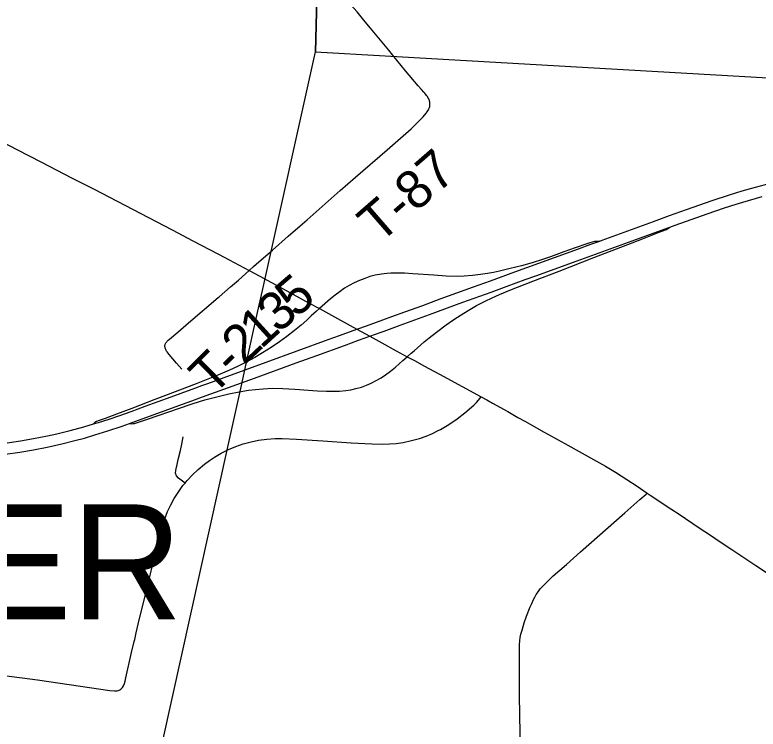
# Model space of a CAD drawing. Extents: x -49 to -8.2, y 9.4 to 23.5.
# Drawn here: x -45.461 to -44.909, y 18.926 to 19.456 of the extents above; entities that cross this region are included whole.
import ezdxf

# ---------------------------------------------------------------- set-up
doc = ezdxf.new("R2010")
doc.units = 0
for name, color, linetype in [('GM_X_County_Road', 7, 'Continuous'), ('GM_X_Interchange_Ramps', 7, 'Continuous'), ('GM_X_Township', 7, 'Continuous'), ('GM_X_Township_Road', 7, 'Continuous'), ('GM_X_Township_Road_Text', 7, 'Continuous'), ('GM_X_Township_Text', 7, 'Continuous'), ('GM_X_US_Route', 7, 'Continuous')]:
    doc.layers.add(name, color=color, linetype=linetype)

msp = doc.modelspace()

# ---------------------------------------------------------------- linework, layer by layer
at = {"layer": 'GM_X_County_Road'}
for points in [[(-45.6348, 19.44679), (-45.61969, 19.43912), (-45.57765, 19.41761), (-45.54903, 19.40262), (-45.48415, 19.36846), (-45.4704, 19.36123), (-45.45991, 19.35581), (-45.44171, 19.34637), (-45.41936, 19.3348), (-45.40304, 19.32645), (-45.34452, 19.29625), (-45.32916, 19.28808), (-45.31065, 19.27835)], [(-45.31065, 19.27835), (-45.30552, 19.27564), (-45.30226, 19.27391)], [(-45.30226, 19.27391), (-45.2873, 19.26595)], [(-45.2873, 19.26595), (-45.27946, 19.26165), (-45.26224, 19.25228), (-45.24276, 19.24167), (-45.23523, 19.23771)], [(-45.23523, 19.23771), (-45.21958, 19.22905), (-45.20742, 19.22242), (-45.19784, 19.2172), (-45.18883, 19.21229), (-45.17823, 19.20649), (-45.16999, 19.20202)], [(-45.16999, 19.20202), (-45.16413, 19.19884), (-45.15772, 19.19535), (-45.14619, 19.18916), (-45.11503, 19.17226)], [(-45.11503, 19.17226), (-45.11096, 19.16994), (-45.10667, 19.1676), (-45.09537, 19.16127), (-45.08781, 19.15699), (-45.08213, 19.15381), (-45.06878, 19.14638)], [(-45.06878, 19.14638), (-45.06504, 19.1443), (-45.05065, 19.13631), (-45.03159, 19.12584), (-45.02269, 19.12075), (-45.01525, 19.11623), (-45.00686, 19.11087), (-44.99932, 19.10594), (-44.99179, 19.10085)], [(-45.08627, 18.92737), (-45.08634, 18.93168), (-45.08662, 18.9556), (-45.08676, 18.98139), (-45.08656, 18.98819), (-45.08648, 18.9913), (-45.08615, 18.99369), (-45.08566, 18.99615), (-45.0848, 18.99912), (-45.08315, 19.00443), (-45.08138, 19.0094), (-45.07868, 19.01634), (-45.0776, 19.019), (-45.07629, 19.0218), (-45.07538, 19.02361), (-45.07431, 19.0255), (-45.07289, 19.02753), (-45.07119, 19.02977), (-45.06964, 19.03162), (-45.06716, 19.03396), (-45.06164, 19.03937), (-45.05186, 19.04792), (-45.0413, 19.05716), (-45.00841, 19.08612), (-44.99724, 19.096), (-44.99269, 19.10006), (-44.99179, 19.10085)], [(-44.99179, 19.10085), (-44.98955, 19.09933), (-44.9743, 19.08918), (-44.96808, 19.08506), (-44.95315, 19.075), (-44.94482, 19.06957), (-44.93838, 19.06524), (-44.92887, 19.0589), (-44.91111, 19.04697), (-44.88256, 19.02802), (-44.87155, 19.02072), (-44.86852, 19.01859), (-44.86516, 19.01637), (-44.86229, 19.01452), (-44.8555, 19.0102), (-44.85151, 19.00782), (-44.84449, 19.00386), (-44.83551, 18.99894), (-44.81885, 18.98992), (-44.81141, 18.9859)], [(-45.09026, 18.85326), (-45.08984, 18.85652), (-45.08916, 18.86111), (-45.08778, 18.86843), (-45.08689, 18.87428), (-45.08644, 18.87831), (-45.0861, 18.88328), (-45.08597, 18.88733), (-45.08598, 18.89074), (-45.08592, 18.90652), (-45.08627, 18.92737)]]:
    msp.add_lwpolyline(points, dxfattribs=at)
at = {"layer": 'GM_X_Interchange_Ramps'}
for points in [[(-45.16999, 19.20202), (-45.16706, 19.20456), (-45.16498, 19.20637), (-45.16248, 19.20854), (-45.15745, 19.21296), (-45.15377, 19.21602), (-45.14838, 19.22022), (-45.14112, 19.22557), (-45.13553, 19.2295), (-45.13008, 19.23309), (-45.12478, 19.23635), (-45.11857, 19.2399), (-45.11224, 19.24323), (-45.10693, 19.24581), (-45.10155, 19.24824), (-45.09378, 19.25144), (-45.07665, 19.258), (-45.05719, 19.26545), (-45.03141, 19.2755), (-45.00633, 19.28527), (-44.99542, 19.28954), (-44.98284, 19.29446), (-44.97753, 19.29649), (-44.97671, 19.29692), (-44.9751, 19.2981)], [(-45.02711, 19.28783), (-45.02953, 19.28761), (-45.03087, 19.28749), (-45.03258, 19.28712), (-45.03441, 19.28658), (-45.03676, 19.28576), (-45.04531, 19.2829), (-45.05382, 19.2798), (-45.06369, 19.27616), (-45.06956, 19.27413), (-45.07728, 19.27174), (-45.08506, 19.26956), (-45.0935, 19.26744), (-45.1015, 19.26551), (-45.10607, 19.26454), (-45.11053, 19.26374), (-45.11554, 19.26295), (-45.12158, 19.26228), (-45.12781, 19.26179), (-45.13281, 19.26161), (-45.14118, 19.26184), (-45.15017, 19.26239), (-45.16598, 19.26358), (-45.17218, 19.26393), (-45.17715, 19.26408), (-45.18213, 19.264), (-45.18523, 19.2638), (-45.18924, 19.26334), (-45.19381, 19.26243), (-45.19771, 19.2614), (-45.20155, 19.26014), (-45.2056, 19.25855), (-45.20956, 19.25673), (-45.21313, 19.25484), (-45.21659, 19.25277), (-45.21994, 19.2505), (-45.22364, 19.24767), (-45.22695, 19.24485), (-45.23523, 19.23771)], [(-45.23523, 19.23771), (-45.2373, 19.23591), (-45.24126, 19.23246), (-45.24459, 19.22921), (-45.24876, 19.22549), (-45.25378, 19.22134), (-45.25944, 19.21699), (-45.26497, 19.21298), (-45.27113, 19.2088), (-45.27743, 19.20481), (-45.28332, 19.20136), (-45.28961, 19.19797), (-45.296, 19.19478), (-45.30192, 19.19205), (-45.31076, 19.18825), (-45.32058, 19.18436), (-45.32689, 19.18193), (-45.34955, 19.17319), (-45.35737, 19.17017), (-45.3745, 19.16355), (-45.38586, 19.15928), (-45.39434, 19.15623), (-45.39947, 19.15445), (-45.40087, 19.15385), (-45.40197, 19.1533), (-45.40258, 19.15281), (-45.40302, 19.15214)], [(-45.37622, 19.15245), (-45.37468, 19.15227), (-45.37364, 19.15234), (-45.37255, 19.15255), (-45.36365, 19.15536), (-45.35424, 19.15858), (-45.33988, 19.16367), (-45.3305, 19.1668), (-45.32897, 19.16731), (-45.32034, 19.16992), (-45.31133, 19.17232), (-45.30255, 19.17437), (-45.29493, 19.17591), (-45.28788, 19.17708), (-45.28263, 19.17774), (-45.27706, 19.17826), (-45.27023, 19.17858), (-45.26246, 19.17853), (-45.25347, 19.178), (-45.23673, 19.17668), (-45.22989, 19.17636), (-45.22492, 19.17633), (-45.22026, 19.17651), (-45.21562, 19.17695), (-45.21194, 19.17753), (-45.20829, 19.1783), (-45.2041, 19.17947), (-45.2003, 19.18085), (-45.19687, 19.18232), (-45.19298, 19.18426), (-45.18947, 19.18627), (-45.18608, 19.18846), (-45.18234, 19.19125), (-45.17878, 19.19425), (-45.17319, 19.19919), (-45.16999, 19.20202)]]:
    msp.add_lwpolyline(points, dxfattribs=at)
at = {"layer": 'GM_X_Township'}
for points in [[(-45.23665, 19.48739), (-45.23827, 19.42819), (-45.18647, 19.42522), (-44.37214, 19.37853), (-44.13811, 19.36512), (-43.38492, 19.29744), (-42.91759, 19.25545), (-42.26242, 19.19658), (-42.18785, 20.02158)], [(-45.45858, 18.19023), (-45.4371, 18.46983), (-45.42991, 18.5633), (-45.40738, 18.66501), (-45.3982, 18.70644), (-45.39337, 18.72821), (-45.30298, 19.13613), (-45.29363, 19.17835), (-45.29186, 19.18634), (-45.28927, 19.19802), (-45.28163, 19.23249), (-45.27701, 19.25333), (-45.23827, 19.42819), (-45.23665, 19.48739)], [(-45.45858, 18.19023), (-45.4371, 18.46983), (-45.42991, 18.5633), (-45.40738, 18.66501), (-45.3982, 18.70644), (-45.39337, 18.72821), (-45.30298, 19.13613), (-45.29363, 19.17835), (-45.29186, 19.18634), (-45.28927, 19.19802), (-45.28163, 19.23249), (-45.27701, 19.25333), (-45.23827, 19.42819), (-45.18647, 19.42522), (-44.37214, 19.37853)]]:
    msp.add_lwpolyline(points, dxfattribs=at)
at = {"layer": 'GM_X_Township_Road'}
for points in [[(-45.18378, 19.42935), (-45.19732, 19.44587), (-45.20124, 19.45053), (-45.20724, 19.45785), (-45.2118, 19.46315), (-45.22064, 19.47363), (-45.23288, 19.48863), (-45.24361, 19.50211), (-45.2504, 19.51064)], [(-45.24789, 19.30064), (-45.24443, 19.30366), (-45.21994, 19.32523), (-45.20846, 19.33523), (-45.18496, 19.35558), (-45.17299, 19.36597), (-45.16722, 19.37117), (-45.16184, 19.37634), (-45.15831, 19.37989), (-45.15587, 19.38273), (-45.1552, 19.3837), (-45.15465, 19.38454), (-45.15423, 19.38524), (-45.15392, 19.38586), (-45.15369, 19.38635), (-45.15347, 19.38697), (-45.1533, 19.38755), (-45.1532, 19.3883), (-45.15316, 19.38892), (-45.15316, 19.38952), (-45.1532, 19.39017), (-45.15326, 19.39087), (-45.15339, 19.39157), (-45.15355, 19.39217), (-45.15376, 19.39272), (-45.15405, 19.39335), (-45.15464, 19.39441), (-45.1551, 19.39513), (-45.1556, 19.39578), (-45.15616, 19.39655), (-45.15692, 19.39745), (-45.15771, 19.39837), (-45.15933, 19.40025), (-45.16179, 19.40306), (-45.17129, 19.41417), (-45.18097, 19.42592), (-45.18378, 19.42935)], [(-45.2873, 19.26595), (-45.28413, 19.26882), (-45.28021, 19.27236), (-45.27019, 19.28118), (-45.25848, 19.2914), (-45.24789, 19.30064)], [(-45.31048, 19.24589), (-45.30975, 19.24651), (-45.30125, 19.25376), (-45.2954, 19.25887), (-45.2873, 19.26595)], [(-45.33742, 19.19283), (-45.34139, 19.19729), (-45.34689, 19.20365), (-45.3484, 19.20565), (-45.34875, 19.20617), (-45.34902, 19.20658), (-45.34941, 19.2073), (-45.34964, 19.20781), (-45.3498, 19.20829), (-45.34988, 19.20874), (-45.34994, 19.20929), (-45.34997, 19.20981), (-45.34992, 19.21028), (-45.34982, 19.21087), (-45.34968, 19.21135), (-45.34951, 19.21178), (-45.34927, 19.21223), (-45.349, 19.21262), (-45.34859, 19.21314), (-45.3482, 19.21359), (-45.34754, 19.21421), (-45.3466, 19.21503), (-45.34042, 19.22025), (-45.33237, 19.22708), (-45.31048, 19.24589)], [(-45.14712, 19.14714), (-45.14535, 19.14801), (-45.14026, 19.15093), (-45.1369, 19.15312), (-45.13289, 19.15603), (-45.12732, 19.16048), (-45.12069, 19.16608), (-45.11866, 19.16796), (-45.11702, 19.16976), (-45.11503, 19.17226)], [(-45.34219, 19.11561), (-45.34196, 19.1175), (-45.34139, 19.11995), (-45.34117, 19.12091), (-45.34005, 19.12573), (-45.33848, 19.13247), (-45.33738, 19.13723), (-45.33631, 19.14267)], [(-45.33497, 19.10828), (-45.33338, 19.11021), (-45.32955, 19.11432), (-45.32523, 19.11839), (-45.32069, 19.12221), (-45.31693, 19.125), (-45.31327, 19.12741), (-45.30813, 19.13037), (-45.30284, 19.13305), (-45.29737, 19.13536), (-45.29176, 19.13728), (-45.28604, 19.13886), (-45.28053, 19.14), (-45.27435, 19.14088), (-45.26811, 19.14127), (-45.26281, 19.14126), (-45.25223, 19.14092), (-45.23269, 19.13968), (-45.21162, 19.13818), (-45.19643, 19.13729), (-45.18868, 19.13713), (-45.18312, 19.13729), (-45.17819, 19.1377), (-45.17299, 19.13844), (-45.16695, 19.13972), (-45.161, 19.1414), (-45.15603, 19.14313), (-45.15118, 19.14515), (-45.14712, 19.14714)], [(-45.33497, 19.10828), (-45.33977, 19.11186), (-45.34134, 19.1137), (-45.34219, 19.11561)], [(-45.35064, 19.08017), (-45.3501, 19.08183), (-45.34799, 19.08704), (-45.34557, 19.09212), (-45.34301, 19.09677), (-45.33966, 19.10204), (-45.33655, 19.10635), (-45.33497, 19.10828)], [(-45.35241, 19.07443), (-45.35194, 19.0762), (-45.35064, 19.08017)], [(-45.35614, 19.05988), (-45.35437, 19.06718), (-45.35241, 19.07443)], [(-45.3713, 18.99712), (-45.36906, 19.00679), (-45.36401, 19.02731), (-45.35868, 19.04935), (-45.35614, 19.05988)], [(-45.37277, 18.99078), (-45.37242, 18.99225), (-45.3713, 18.99712)], [(-45.38146, 18.95654), (-45.38069, 18.95789), (-45.38007, 18.9595), (-45.37952, 18.96133), (-45.37893, 18.96377), (-45.3747, 18.98258), (-45.37277, 18.99078)], [(-45.46933, 18.96543), (-45.44469, 18.96213), (-45.42101, 18.95871), (-45.39089, 18.9544), (-45.38753, 18.95408), (-45.38543, 18.95415), (-45.38451, 18.95439), (-45.38349, 18.95477), (-45.38272, 18.95531), (-45.38196, 18.95595), (-45.38146, 18.95654)]]:
    msp.add_lwpolyline(points, dxfattribs=at)
at = {"layer": 'GM_X_US_Route'}
for points in [[(-45.46711, 19.13803), (-45.45727, 19.13954), (-45.44747, 19.14126), (-45.4371, 19.14333), (-45.43012, 19.1449), (-45.42046, 19.14728), (-45.41025, 19.15003), (-45.40302, 19.15214), (-45.3992, 19.15325), (-45.39149, 19.15568), (-45.38412, 19.15817), (-45.37505, 19.16141), (-45.36454, 19.16525), (-45.34526, 19.17224), (-45.33796, 19.17488), (-45.32767, 19.17863), (-45.32249, 19.18053), (-45.31811, 19.18213), (-45.30586, 19.18661), (-45.27491, 19.19788), (-45.22879, 19.21468), (-45.22031, 19.21773), (-45.20742, 19.22242), (-45.20513, 19.22326), (-45.19752, 19.22597), (-45.18816, 19.2293), (-45.18147, 19.23182), (-45.17181, 19.23526), (-45.15836, 19.24009), (-45.14555, 19.24486), (-45.12074, 19.25392), (-45.10817, 19.25843), (-45.09004, 19.26493), (-45.04275, 19.28217), (-45.03369, 19.28543), (-45.02711, 19.28783), (-45.02522, 19.28852), (-45.00358, 19.29628), (-44.98724, 19.30224), (-44.9753, 19.30668), (-44.96273, 19.3112), (-44.94368, 19.3179), (-44.93072, 19.32219), (-44.92121, 19.32506), (-44.91134, 19.32782), (-44.90022, 19.33068)], [(-45.18938, 19.22026), (-45.18717, 19.22106), (-45.17521, 19.22541), (-45.15361, 19.23329), (-45.12884, 19.24243), (-45.10778, 19.24999), (-45.0958, 19.25431), (-45.08236, 19.25918), (-45.07448, 19.26204), (-45.04383, 19.27323), (-45.0003, 19.28896), (-44.9751, 19.2981), (-44.97108, 19.29954), (-44.94737, 19.30799), (-44.93444, 19.31244), (-44.92586, 19.3152), (-44.9208, 19.31675), (-44.90644, 19.32081)], [(-45.46843, 19.12963), (-45.45768, 19.13121), (-45.44758, 19.13293), (-45.43754, 19.13492), (-45.42663, 19.13733), (-45.41699, 19.13972), (-45.4098, 19.14167), (-45.40206, 19.14393), (-45.39229, 19.14699), (-45.38168, 19.15054), (-45.37622, 19.15245), (-45.36675, 19.15581), (-45.33349, 19.16798), (-45.3299, 19.1693), (-45.32212, 19.17216), (-45.29669, 19.18132), (-45.28355, 19.18611), (-45.2526, 19.19737), (-45.23714, 19.20302), (-45.21668, 19.21039), (-45.20616, 19.21419), (-45.19784, 19.2172), (-45.18938, 19.22026)]]:
    msp.add_lwpolyline(points, dxfattribs=at)

# ---------------------------------------------------------------- texts
at = {"layer": 'GM_X_Township_Road_Text'}
for s, height, rotation, p in [('T-87', 0.028409, 40.9837, (-45.19083, 19.28526)), ('5', 0.02841, 40.4139, (-45.25261, 19.23019)), ('3', 0.02841, 40.9857, (-45.26576, 19.21876)), ('1', 0.02841, 42.3643, (-45.27856, 19.20709)), ('2', 0.02841, 43.3733, (-45.29118, 19.19516)), ('T', 0.02841, 44.6545, (-45.31453, 19.1722)), ('-', 0.02841, 44.2825, (-45.29945, 19.1871))]:
    msp.add_text(s, height=height, rotation=rotation, dxfattribs=at).set_placement(p)
at = {"layer": 'GM_X_Township_Text'}
msp.add_text('NEW JASPER', height=0.085227, rotation=0, dxfattribs=at).set_placement((-46.07797, 19.00721))

doc.saveas('drawing.dxf')
